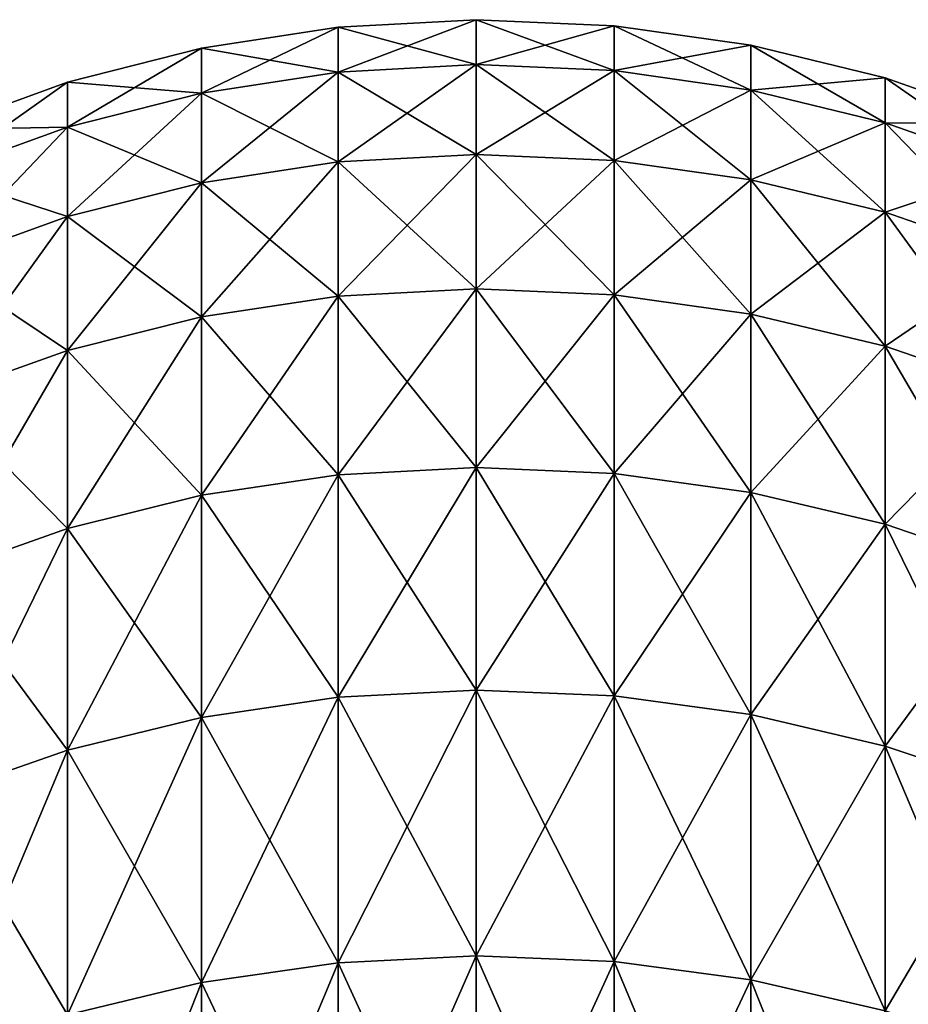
# Model space of a CAD drawing. Header units: metres. Extents: x -46 to 104, y -30 to 30.
# Tile 367 of 656: x 18.172 to 18.801, y 11.299 to 11.996. Entities that reach past the tile are written whole.
import ezdxf

# ---------------------------------------------------------------- set-up
doc = ezdxf.new("R2010")
doc.units = ezdxf.units.M
doc.layers.add('solid_26_000_502_XXX', color=7, linetype='CONTINUOUS')

msp = doc.modelspace()

# ---------------------------------------------------------------- linework, layer by layer
at = {"layer": 'solid_26_000_502_XXX'}
for points in [[(18.494671, 11.996007, 611.69104), (18.397005, 11.990705, 611.691162), (18.397005, 11.990705, 612.308838)], [(18.494671, 11.996007, 611.69104), (18.494671, 11.964196, 611.073914), (18.397005, 11.990705, 611.691162)], [(18.494671, 11.996007, 612.30896), (18.397005, 11.990705, 612.308838), (18.397005, 11.958908, 612.92572)], [(18.494671, 11.996007, 612.30896), (18.494671, 11.996007, 611.69104), (18.397005, 11.990705, 612.308838)], [(18.494671, 11.964196, 612.926086), (18.494671, 11.996007, 612.30896), (18.397005, 11.958908, 612.92572)], [(18.494671, 11.996007, -0.308975), (18.397005, 11.990705, -0.308838), (18.397005, 11.990705, 0.308838)], [(18.494671, 11.996007, -0.308975), (18.494671, 11.964196, -0.926104), (18.397005, 11.990705, -0.308838)], [(18.494671, 11.996007, 0.308975), (18.397005, 11.990705, 0.308838), (18.397005, 11.958908, 0.925695)], [(18.494671, 11.996007, 0.308975), (18.494671, 11.996007, -0.308975), (18.397005, 11.990705, 0.308838)], [(18.494671, 11.964196, 0.926104), (18.494671, 11.996007, 0.308975), (18.397005, 11.958908, 0.925695)], [(18.592386, 11.959947, 611.074219), (18.494671, 11.964196, 611.073914), (18.494671, 11.996007, 611.69104)], [(18.592386, 11.991746, 611.691162), (18.494671, 11.996007, 611.69104), (18.494671, 11.996007, 612.30896)], [(18.592386, 11.991746, 611.691162), (18.592386, 11.959947, 611.074219), (18.494671, 11.996007, 611.69104)], [(18.592386, 11.991746, 612.308838), (18.494671, 11.996007, 612.30896), (18.494671, 11.964196, 612.926086)], [(18.592386, 11.991746, 612.308838), (18.592386, 11.991746, 611.691162), (18.494671, 11.996007, 612.30896)], [(18.592386, 11.959947, -0.925775), (18.494671, 11.964196, -0.926104), (18.494671, 11.996007, -0.308975)], [(18.592386, 11.991746, -0.308865), (18.494671, 11.996007, -0.308975), (18.494671, 11.996007, 0.308975)], [(18.592386, 11.991746, -0.308865), (18.592386, 11.959947, -0.925775), (18.494671, 11.996007, -0.308975)], [(18.592386, 11.991746, 0.308865), (18.494671, 11.996007, 0.308975), (18.494671, 11.964196, 0.926104)], [(18.592386, 11.991746, 0.308865), (18.592386, 11.991746, -0.308865), (18.494671, 11.996007, 0.308975)], [(18.397005, 11.990705, 611.691162), (18.300327, 11.975891, 611.691528), (18.300327, 11.975891, 612.308472)], [(18.397005, 11.990705, 611.691162), (18.397005, 11.958908, 611.07428), (18.300327, 11.975891, 611.691528)], [(18.397005, 11.990705, 612.308838), (18.300327, 11.975891, 612.308472), (18.300327, 11.944133, 612.924561)], [(18.397005, 11.990705, 612.308838), (18.397005, 11.990705, 611.691162), (18.300327, 11.975891, 612.308472)], [(18.397005, 11.958908, 612.92572), (18.397005, 11.990705, 612.308838), (18.300327, 11.944133, 612.924561)], [(18.397005, 11.990705, -0.308838), (18.300327, 11.975891, -0.308456), (18.300327, 11.975891, 0.308456)], [(18.397005, 11.990705, -0.308838), (18.397005, 11.958908, -0.925695), (18.300327, 11.975891, -0.308456)], [(18.397005, 11.990705, 0.308838), (18.300327, 11.975891, 0.308456), (18.300327, 11.944133, 0.924551)], [(18.397005, 11.990705, 0.308838), (18.397005, 11.990705, -0.308838), (18.300327, 11.975891, 0.308456)], [(18.397005, 11.958908, 0.925695), (18.397005, 11.990705, 0.308838), (18.300327, 11.944133, 0.924551)], [(18.494671, 11.964196, 611.073914), (18.397005, 11.958908, 611.07428), (18.397005, 11.990705, 611.691162)], [(18.494671, 11.964196, -0.926104), (18.397005, 11.958908, -0.925695), (18.397005, 11.990705, -0.308838)], [(18.592386, 11.959947, 612.925781), (18.592386, 11.991746, 612.308838), (18.494671, 11.964196, 612.926086)], [(18.592386, 11.959947, 0.925775), (18.592386, 11.991746, 0.308865), (18.494671, 11.964196, 0.926104)], [(18.689219, 11.946199, 611.075317), (18.592386, 11.959947, 611.074219), (18.592386, 11.991746, 611.691162)], [(18.689219, 11.977962, 611.691467), (18.592386, 11.991746, 611.691162), (18.592386, 11.991746, 612.308838)], [(18.689219, 11.977962, 611.691467), (18.689219, 11.946199, 611.075317), (18.592386, 11.991746, 611.691162)], [(18.689219, 11.977962, 612.308533), (18.592386, 11.991746, 612.308838), (18.592386, 11.959947, 612.925781)], [(18.689219, 11.977962, 612.308533), (18.689219, 11.977962, 611.691467), (18.592386, 11.991746, 612.308838)], [(18.689219, 11.946199, -0.924711), (18.592386, 11.959947, -0.925775), (18.592386, 11.991746, -0.308865)], [(18.689219, 11.977962, -0.30851), (18.592386, 11.991746, -0.308865), (18.592386, 11.991746, 0.308865)], [(18.689219, 11.977962, -0.30851), (18.689219, 11.946199, -0.924711), (18.592386, 11.991746, -0.308865)], [(18.689219, 11.977962, 0.30851), (18.592386, 11.991746, 0.308865), (18.592386, 11.959947, 0.925775)], [(18.689219, 11.977962, 0.30851), (18.689219, 11.977962, -0.30851), (18.592386, 11.991746, 0.308865)], [(18.300327, 11.975891, 611.691528), (18.205557, 11.951705, 611.692139), (18.205557, 11.951705, 612.307861)], [(18.300327, 11.975891, 611.691528), (18.300327, 11.944133, 611.075439), (18.205557, 11.951705, 611.692139)], [(18.300327, 11.975891, 612.308472), (18.205557, 11.951705, 612.307861), (18.205557, 11.920012, 612.922668)], [(18.300327, 11.975891, 612.308472), (18.300327, 11.975891, 611.691528), (18.205557, 11.951705, 612.307861)], [(18.300327, 11.944133, 612.924561), (18.300327, 11.975891, 612.308472), (18.205557, 11.920012, 612.922668)], [(18.300327, 11.975891, -0.308456), (18.205557, 11.951705, -0.307834), (18.205557, 11.951705, 0.307834)], [(18.300327, 11.975891, -0.308456), (18.300327, 11.944133, -0.924551), (18.205557, 11.951705, -0.307834)], [(18.300327, 11.975891, 0.308456), (18.205557, 11.951705, 0.307834), (18.205557, 11.920012, 0.922684)], [(18.300327, 11.975891, 0.308456), (18.300327, 11.975891, -0.308456), (18.205557, 11.951705, 0.307834)], [(18.300327, 11.944133, 0.924551), (18.300327, 11.975891, 0.308456), (18.205557, 11.920012, 0.922684)], [(18.397005, 11.958908, 611.07428), (18.300327, 11.944133, 611.075439), (18.300327, 11.975891, 611.691528)], [(18.397005, 11.958908, -0.925695), (18.300327, 11.944133, -0.924551), (18.300327, 11.975891, -0.308456)], [(18.689219, 11.946199, 612.924683), (18.689219, 11.977962, 612.308533), (18.592386, 11.959947, 612.925781)], [(18.689219, 11.946199, 0.924711), (18.689219, 11.977962, 0.30851), (18.592386, 11.959947, 0.925775)], [(18.784241, 11.923086, 611.077087), (18.689219, 11.946199, 611.075317), (18.689219, 11.977962, 611.691467)], [(18.784241, 11.954788, 611.692078), (18.689219, 11.977962, 611.691467), (18.689219, 11.977962, 612.308533)], [(18.784241, 11.954788, 611.692078), (18.784241, 11.923086, 611.077087), (18.689219, 11.977962, 611.691467)], [(18.784241, 11.954788, 612.307922), (18.689219, 11.977962, 612.308533), (18.689219, 11.946199, 612.924683)], [(18.784241, 11.954788, 612.307922), (18.784241, 11.954788, 611.692078), (18.689219, 11.977962, 612.308533)], [(18.784241, 11.923086, -0.922922), (18.689219, 11.946199, -0.924711), (18.689219, 11.977962, -0.30851)], [(18.784241, 11.954788, -0.307913), (18.689219, 11.977962, -0.30851), (18.689219, 11.977962, 0.30851)], [(18.784241, 11.954788, -0.307913), (18.784241, 11.923086, -0.922922), (18.689219, 11.977962, -0.30851)], [(18.784241, 11.954788, 0.307913), (18.689219, 11.977962, 0.30851), (18.689219, 11.946199, 0.924711)], [(18.784241, 11.954788, 0.307913), (18.784241, 11.954788, -0.307913), (18.689219, 11.977962, 0.30851)], [(18.494671, 11.964196, 611.073914), (18.494671, 11.900658, 610.459229), (18.397005, 11.958908, 611.07428)], [(18.494671, 11.964196, 612.926086), (18.397005, 11.958908, 612.92572), (18.397005, 11.895398, 613.5401)], [(18.494671, 11.900658, 613.540771), (18.494671, 11.964196, 612.926086), (18.397005, 11.895398, 613.5401)], [(18.494671, 11.964196, -0.926104), (18.494671, 11.900658, -1.540778), (18.397005, 11.958908, -0.925695)], [(18.494671, 11.964196, 0.926104), (18.397005, 11.958908, 0.925695), (18.397005, 11.895398, 1.540097)], [(18.494671, 11.900658, 1.540778), (18.494671, 11.964196, 0.926104), (18.397005, 11.895398, 1.540097)], [(18.592386, 11.896431, 610.459778), (18.494671, 11.900658, 610.459229), (18.494671, 11.964196, 611.073914)], [(18.592386, 11.959947, 611.074219), (18.592386, 11.896431, 610.459778), (18.494671, 11.964196, 611.073914)], [(18.592386, 11.959947, 612.925781), (18.494671, 11.964196, 612.926086), (18.494671, 11.900658, 613.540771)], [(18.592386, 11.896431, -1.540231), (18.494671, 11.900658, -1.540778), (18.494671, 11.964196, -0.926104)], [(18.592386, 11.959947, -0.925775), (18.592386, 11.896431, -1.540231), (18.494671, 11.964196, -0.926104)], [(18.592386, 11.959947, 0.925775), (18.494671, 11.964196, 0.926104), (18.494671, 11.900658, 1.540778)], [(18.592386, 11.896431, 613.540222), (18.592386, 11.959947, 612.925781), (18.494671, 11.900658, 613.540771)], [(18.592386, 11.896431, 1.540231), (18.592386, 11.959947, 0.925775), (18.494671, 11.900658, 1.540778)], [(18.689219, 11.882756, 610.461548), (18.592386, 11.896431, 610.459778), (18.592386, 11.959947, 611.074219)], [(18.689219, 11.946199, 611.075317), (18.689219, 11.882756, 610.461548), (18.592386, 11.959947, 611.074219)], [(18.689219, 11.946199, 612.924683), (18.592386, 11.959947, 612.925781), (18.592386, 11.896431, 613.540222)], [(18.689219, 11.882756, -1.538461), (18.592386, 11.896431, -1.540231), (18.592386, 11.959947, -0.925775)], [(18.689219, 11.946199, -0.924711), (18.689219, 11.882756, -1.538461), (18.592386, 11.959947, -0.925775)], [(18.689219, 11.946199, 0.924711), (18.592386, 11.959947, 0.925775), (18.592386, 11.896431, 1.540231)], [(18.397005, 11.958908, 611.07428), (18.397005, 11.895398, 610.4599), (18.300327, 11.944133, 611.075439)], [(18.397005, 11.958908, 612.92572), (18.300327, 11.944133, 612.924561), (18.300327, 11.880701, 613.538208)], [(18.397005, 11.895398, 613.5401), (18.397005, 11.958908, 612.92572), (18.300327, 11.880701, 613.538208)], [(18.397005, 11.958908, -0.925695), (18.397005, 11.895398, -1.540097), (18.300327, 11.944133, -0.924551)], [(18.397005, 11.958908, 0.925695), (18.300327, 11.944133, 0.924551), (18.300327, 11.880701, 1.538195)], [(18.397005, 11.895398, 1.540097), (18.397005, 11.958908, 0.925695), (18.300327, 11.880701, 1.538195)], [(18.494671, 11.900658, 610.459229), (18.397005, 11.895398, 610.4599), (18.397005, 11.958908, 611.07428)], [(18.494671, 11.900658, -1.540778), (18.397005, 11.895398, -1.540097), (18.397005, 11.958908, -0.925695)], [(18.784241, 11.923086, 612.922913), (18.784241, 11.954788, 612.307922), (18.689219, 11.946199, 612.924683)], [(18.784241, 11.923086, 0.922922), (18.784241, 11.954788, 0.307913), (18.689219, 11.946199, 0.924711)], [(18.876543, 11.890829, 611.07959), (18.784241, 11.923086, 611.077087), (18.784241, 11.954788, 611.692078)], [(18.876543, 11.922445, 611.692932), (18.784241, 11.954788, 611.692078), (18.784241, 11.954788, 612.307922)], [(18.876543, 11.922445, 611.692932), (18.876543, 11.890829, 611.07959), (18.784241, 11.954788, 611.692078)], [(18.876543, 11.922445, 612.307068), (18.784241, 11.954788, 612.307922), (18.784241, 11.923086, 612.922913)], [(18.876543, 11.922445, 612.307068), (18.876543, 11.922445, 611.692932), (18.784241, 11.954788, 612.307922)], [(18.876543, 11.890829, -0.920425), (18.784241, 11.923086, -0.922922), (18.784241, 11.954788, -0.307913)], [(18.876543, 11.922445, -0.30708), (18.784241, 11.954788, -0.307913), (18.784241, 11.954788, 0.307913)], [(18.876543, 11.922445, -0.30708), (18.876543, 11.890829, -0.920425), (18.784241, 11.954788, -0.307913)], [(18.876543, 11.922445, 0.30708), (18.784241, 11.954788, 0.307913), (18.784241, 11.923086, 0.922922)], [(18.876543, 11.922445, 0.30708), (18.876543, 11.922445, -0.30708), (18.784241, 11.954788, 0.307913)], [(18.205557, 11.951705, 611.692139), (18.113604, 11.918381, 611.693054), (18.113604, 11.918381, 612.306946)], [(18.205557, 11.951705, 611.692139), (18.205557, 11.920012, 611.077332), (18.113604, 11.918381, 611.693054)], [(18.205557, 11.951705, 612.307861), (18.113604, 11.918381, 612.306946), (18.113604, 11.886775, 612.920105)], [(18.205557, 11.951705, 612.307861), (18.205557, 11.951705, 611.692139), (18.113604, 11.918381, 612.306946)], [(18.205557, 11.920012, 612.922668), (18.205557, 11.951705, 612.307861), (18.113604, 11.886775, 612.920105)], [(18.205557, 11.951705, -0.307834), (18.113604, 11.918381, -0.306975), (18.113604, 11.918381, 0.306975)], [(18.205557, 11.951705, -0.307834), (18.205557, 11.920012, -0.922684), (18.113604, 11.918381, -0.306975)], [(18.205557, 11.951705, 0.307834), (18.113604, 11.918381, 0.306975), (18.113604, 11.886775, 0.920112)], [(18.205557, 11.951705, 0.307834), (18.205557, 11.951705, -0.307834), (18.113604, 11.918381, 0.306975)], [(18.205557, 11.920012, 0.922684), (18.205557, 11.951705, 0.307834), (18.113604, 11.886775, 0.920112)], [(18.300327, 11.944133, 611.075439), (18.205557, 11.920012, 611.077332), (18.205557, 11.951705, 611.692139)], [(18.300327, 11.944133, -0.924551), (18.205557, 11.920012, -0.922684), (18.205557, 11.951705, -0.307834)], [(18.689219, 11.882756, 613.538452), (18.689219, 11.946199, 612.924683), (18.592386, 11.896431, 613.540222)], [(18.689219, 11.882756, 1.538461), (18.689219, 11.946199, 0.924711), (18.592386, 11.896431, 1.540231)], [(18.784241, 11.859767, 610.464539), (18.689219, 11.882756, 610.461548), (18.689219, 11.946199, 611.075317)], [(18.784241, 11.923086, 611.077087), (18.784241, 11.859767, 610.464539), (18.689219, 11.946199, 611.075317)], [(18.784241, 11.923086, 612.922913), (18.689219, 11.946199, 612.924683), (18.689219, 11.882756, 613.538452)], [(18.784241, 11.859767, -1.535484), (18.689219, 11.882756, -1.538461), (18.689219, 11.946199, -0.924711)], [(18.784241, 11.923086, -0.922922), (18.784241, 11.859767, -1.535484), (18.689219, 11.946199, -0.924711)], [(18.784241, 11.923086, 0.922922), (18.689219, 11.946199, 0.924711), (18.689219, 11.882756, 1.538461)], [(18.300327, 11.944133, 611.075439), (18.300327, 11.880701, 610.461792), (18.205557, 11.920012, 611.077332)], [(18.300327, 11.944133, 612.924561), (18.205557, 11.920012, 612.922668), (18.205557, 11.856709, 613.535095)], [(18.300327, 11.880701, 613.538208), (18.300327, 11.944133, 612.924561), (18.205557, 11.856709, 613.535095)], [(18.300327, 11.944133, -0.924551), (18.300327, 11.880701, -1.538195), (18.205557, 11.920012, -0.922684)], [(18.300327, 11.944133, 0.924551), (18.205557, 11.920012, 0.922684), (18.205557, 11.856709, 1.535088)], [(18.300327, 11.880701, 1.538195), (18.300327, 11.944133, 0.924551), (18.205557, 11.856709, 1.535088)], [(18.397005, 11.895398, 610.4599), (18.300327, 11.880701, 610.461792), (18.300327, 11.944133, 611.075439)], [(18.397005, 11.895398, -1.540097), (18.300327, 11.880701, -1.538195), (18.300327, 11.944133, -0.924551)], [(18.205557, 11.920012, 611.077332), (18.113604, 11.886775, 611.079895), (18.113604, 11.918381, 611.693054)], [(18.205557, 11.920012, 611.077332), (18.205557, 11.856709, 610.464905), (18.113604, 11.886775, 611.079895)], [(18.205557, 11.920012, 612.922668), (18.113604, 11.886775, 612.920105), (18.113604, 11.823648, 613.530823)], [(18.205557, 11.856709, 613.535095), (18.205557, 11.920012, 612.922668), (18.113604, 11.823648, 613.530823)], [(18.205557, 11.920012, -0.922684), (18.113604, 11.886775, -0.920112), (18.113604, 11.918381, -0.306975)], [(18.205557, 11.920012, -0.922684), (18.205557, 11.856709, -1.535088), (18.113604, 11.886775, -0.920112)], [(18.205557, 11.920012, 0.922684), (18.113604, 11.886775, 0.920112), (18.113604, 11.823648, 1.530808)], [(18.205557, 11.856709, 1.535088), (18.205557, 11.920012, 0.922684), (18.113604, 11.823648, 1.530808)], [(18.300327, 11.880701, 610.461792), (18.205557, 11.856709, 610.464905), (18.205557, 11.920012, 611.077332)], [(18.300327, 11.880701, -1.538195), (18.205557, 11.856709, -1.535088), (18.205557, 11.920012, -0.922684)], [(18.784241, 11.859767, 613.535461), (18.784241, 11.923086, 612.922913), (18.689219, 11.882756, 613.538452)], [(18.784241, 11.859767, 1.535484), (18.784241, 11.923086, 0.922922), (18.689219, 11.882756, 1.538461)], [(18.876543, 11.827681, 610.468689), (18.784241, 11.859767, 610.464539), (18.784241, 11.923086, 611.077087)], [(18.876543, 11.890829, 611.07959), (18.876543, 11.827681, 610.468689), (18.784241, 11.923086, 611.077087)], [(18.876543, 11.890829, 612.92041), (18.784241, 11.923086, 612.922913), (18.784241, 11.859767, 613.535461)], [(18.876543, 11.890829, 612.92041), (18.876543, 11.922445, 612.307068), (18.784241, 11.923086, 612.922913)], [(18.876543, 11.827681, -1.53133), (18.784241, 11.859767, -1.535484), (18.784241, 11.923086, -0.922922)], [(18.876543, 11.890829, -0.920425), (18.876543, 11.827681, -1.53133), (18.784241, 11.923086, -0.922922)], [(18.876543, 11.890829, 0.920425), (18.784241, 11.923086, 0.922922), (18.784241, 11.859767, 1.535484)], [(18.876543, 11.890829, 0.920425), (18.876543, 11.922445, 0.30708), (18.784241, 11.923086, 0.922922)], [(18.494671, 11.900658, 610.459229), (18.494671, 11.805561, 609.848633), (18.397005, 11.895398, 610.4599)], [(18.494671, 11.900658, 613.540771), (18.397005, 11.895398, 613.5401), (18.397005, 11.800344, 614.150391)], [(18.494671, 11.805561, 614.151367), (18.494671, 11.900658, 613.540771), (18.397005, 11.800344, 614.150391)], [(18.494671, 11.900658, -1.540778), (18.494671, 11.805561, -2.151366), (18.397005, 11.895398, -1.540097)], [(18.494671, 11.900658, 1.540778), (18.397005, 11.895398, 1.540097), (18.397005, 11.800344, 2.150416)], [(18.494671, 11.805561, 2.151366), (18.494671, 11.900658, 1.540778), (18.397005, 11.800344, 2.150416)], [(18.592386, 11.801368, 609.849426), (18.494671, 11.805561, 609.848633), (18.494671, 11.900658, 610.459229)], [(18.592386, 11.896431, 610.459778), (18.592386, 11.801368, 609.849426), (18.494671, 11.900658, 610.459229)], [(18.592386, 11.896431, 613.540222), (18.494671, 11.900658, 613.540771), (18.494671, 11.805561, 614.151367)], [(18.592386, 11.801368, -2.150602), (18.494671, 11.805561, -2.151366), (18.494671, 11.900658, -1.540778)], [(18.592386, 11.896431, -1.540231), (18.592386, 11.801368, -2.150602), (18.494671, 11.900658, -1.540778)], [(18.592386, 11.896431, 1.540231), (18.494671, 11.900658, 1.540778), (18.494671, 11.805561, 2.151366)], [(18.397005, 11.895398, 610.4599), (18.397005, 11.800344, 609.849609), (18.300327, 11.880701, 610.461792)], [(18.397005, 11.895398, 613.5401), (18.300327, 11.880701, 613.538208), (18.300327, 11.785764, 614.147766)], [(18.397005, 11.800344, 614.150391), (18.397005, 11.895398, 613.5401), (18.300327, 11.785764, 614.147766)], [(18.397005, 11.895398, -1.540097), (18.397005, 11.800344, -2.150416), (18.300327, 11.880701, -1.538195)], [(18.397005, 11.895398, 1.540097), (18.300327, 11.880701, 1.538195), (18.300327, 11.785764, 2.147759)], [(18.397005, 11.800344, 2.150416), (18.397005, 11.895398, 1.540097), (18.300327, 11.785764, 2.147759)], [(18.494671, 11.805561, 609.848633), (18.397005, 11.800344, 609.849609), (18.397005, 11.895398, 610.4599)], [(18.494671, 11.805561, -2.151366), (18.397005, 11.800344, -2.150416), (18.397005, 11.895398, -1.540097)], [(18.592386, 11.801368, 614.150574), (18.592386, 11.896431, 613.540222), (18.494671, 11.805561, 614.151367)], [(18.592386, 11.801368, 2.150602), (18.592386, 11.896431, 1.540231), (18.494671, 11.805561, 2.151366)], [(18.689219, 11.787803, 609.851868), (18.592386, 11.801368, 609.849426), (18.592386, 11.896431, 610.459778)], [(18.689219, 11.882756, 610.461548), (18.689219, 11.787803, 609.851868), (18.592386, 11.896431, 610.459778)], [(18.689219, 11.882756, 613.538452), (18.592386, 11.896431, 613.540222), (18.592386, 11.801368, 614.150574)], [(18.689219, 11.787803, -2.14813), (18.592386, 11.801368, -2.150602), (18.592386, 11.896431, -1.540231)], [(18.689219, 11.882756, -1.538461), (18.689219, 11.787803, -2.14813), (18.592386, 11.896431, -1.540231)], [(18.689219, 11.882756, 1.538461), (18.592386, 11.896431, 1.540231), (18.592386, 11.801368, 2.150602)], [(18.876543, 11.827681, 613.531311), (18.876543, 11.890829, 612.92041), (18.784241, 11.859767, 613.535461)], [(18.876543, 11.827681, 1.53133), (18.876543, 11.890829, 0.920425), (18.784241, 11.859767, 1.535484)], [(18.205557, 11.856709, 610.464905), (18.113604, 11.823648, 610.469177), (18.113604, 11.886775, 611.079895)], [(18.205557, 11.856709, -1.535088), (18.113604, 11.823648, -1.530808), (18.113604, 11.886775, -0.920112)], [(18.300327, 11.880701, 610.461792), (18.300327, 11.785764, 609.852234), (18.205557, 11.856709, 610.464905)], [(18.300327, 11.880701, 613.538208), (18.205557, 11.856709, 613.535095), (18.205557, 11.761963, 614.143433)], [(18.300327, 11.785764, 614.147766), (18.300327, 11.880701, 613.538208), (18.205557, 11.761963, 614.143433)], [(18.300327, 11.880701, -1.538195), (18.300327, 11.785764, -2.147759), (18.205557, 11.856709, -1.535088)], [(18.300327, 11.880701, 1.538195), (18.205557, 11.856709, 1.535088), (18.205557, 11.761963, 2.143421)], [(18.300327, 11.785764, 2.147759), (18.300327, 11.880701, 1.538195), (18.205557, 11.761963, 2.143421)], [(18.397005, 11.800344, 609.849609), (18.300327, 11.785764, 609.852234), (18.300327, 11.880701, 610.461792)], [(18.397005, 11.800344, -2.150416), (18.300327, 11.785764, -2.147759), (18.300327, 11.880701, -1.538195)], [(18.689219, 11.787803, 614.148132), (18.689219, 11.882756, 613.538452), (18.592386, 11.801368, 614.150574)], [(18.689219, 11.787803, 2.14813), (18.689219, 11.882756, 1.538461), (18.592386, 11.801368, 2.150602)], [(18.784241, 11.764997, 609.856018), (18.689219, 11.787803, 609.851868), (18.689219, 11.882756, 610.461548)], [(18.784241, 11.859767, 610.464539), (18.784241, 11.764997, 609.856018), (18.689219, 11.882756, 610.461548)], [(18.784241, 11.859767, 613.535461), (18.689219, 11.882756, 613.538452), (18.689219, 11.787803, 614.148132)], [(18.784241, 11.764997, -2.143974), (18.689219, 11.787803, -2.14813), (18.689219, 11.882756, -1.538461)], [(18.784241, 11.859767, -1.535484), (18.784241, 11.764997, -2.143974), (18.689219, 11.882756, -1.538461)], [(18.784241, 11.859767, 1.535484), (18.689219, 11.882756, 1.538461), (18.689219, 11.787803, 2.14813)], [(18.205557, 11.856709, 610.464905), (18.205557, 11.761963, 609.856567), (18.113604, 11.823648, 610.469177)], [(18.205557, 11.856709, 613.535095), (18.113604, 11.823648, 613.530823), (18.113604, 11.729167, 614.137451)], [(18.205557, 11.761963, 614.143433), (18.205557, 11.856709, 613.535095), (18.113604, 11.729167, 614.137451)], [(18.205557, 11.856709, -1.535088), (18.205557, 11.761963, -2.143421), (18.113604, 11.823648, -1.530808)], [(18.205557, 11.856709, 1.535088), (18.113604, 11.823648, 1.530808), (18.113604, 11.729167, 2.137445)], [(18.205557, 11.761963, 2.143421), (18.205557, 11.856709, 1.535088), (18.113604, 11.729167, 2.137445)], [(18.300327, 11.785764, 609.852234), (18.205557, 11.761963, 609.856567), (18.205557, 11.856709, 610.464905)], [(18.300327, 11.785764, -2.147759), (18.205557, 11.761963, -2.143421), (18.205557, 11.856709, -1.535088)], [(18.784241, 11.764997, 614.143982), (18.784241, 11.859767, 613.535461), (18.689219, 11.787803, 614.148132)], [(18.784241, 11.764997, 2.143974), (18.784241, 11.859767, 1.535484), (18.689219, 11.787803, 2.14813)], [(18.876543, 11.733167, 609.861816), (18.784241, 11.764997, 609.856018), (18.784241, 11.859767, 610.464539)], [(18.876543, 11.827681, 610.468689), (18.876543, 11.733167, 609.861816), (18.784241, 11.859767, 610.464539)], [(18.876543, 11.827681, 613.531311), (18.784241, 11.859767, 613.535461), (18.784241, 11.764997, 614.143982)], [(18.876543, 11.733167, -2.138174), (18.784241, 11.764997, -2.143974), (18.784241, 11.859767, -1.535484)], [(18.876543, 11.827681, -1.53133), (18.876543, 11.733167, -2.138174), (18.784241, 11.859767, -1.535484)], [(18.876543, 11.827681, 1.53133), (18.784241, 11.859767, 1.535484), (18.784241, 11.764997, 2.143974)], [(18.876543, 11.733167, 614.138184), (18.876543, 11.827681, 613.531311), (18.784241, 11.764997, 614.143982)], [(18.876543, 11.733167, 2.138174), (18.876543, 11.827681, 1.53133), (18.784241, 11.764997, 2.143974)], [(18.205557, 11.761963, 609.856567), (18.113604, 11.729167, 609.862549), (18.113604, 11.823648, 610.469177)], [(18.205557, 11.761963, -2.143421), (18.113604, 11.729167, -2.137445), (18.113604, 11.823648, -1.530808)], [(18.397005, 11.800344, 609.849609), (18.397005, 11.673997, 609.244995), (18.300327, 11.785764, 609.852234)], [(18.397005, 11.800344, 614.150391), (18.300327, 11.785764, 614.147766), (18.300327, 11.659574, 614.751648)], [(18.397005, 11.673997, 614.755005), (18.397005, 11.800344, 614.150391), (18.300327, 11.659574, 614.751648)], [(18.397005, 11.800344, -2.150416), (18.397005, 11.673997, -2.755031), (18.300327, 11.785764, -2.147759)], [(18.397005, 11.800344, 2.150416), (18.300327, 11.785764, 2.147759), (18.300327, 11.659574, 2.751627)], [(18.397005, 11.673997, 2.755031), (18.397005, 11.800344, 2.150416), (18.300327, 11.659574, 2.751627)], [(18.494671, 11.805561, 609.848633), (18.494671, 11.679158, 609.243774), (18.397005, 11.800344, 609.849609)], [(18.494671, 11.805561, 614.151367), (18.397005, 11.800344, 614.150391), (18.397005, 11.673997, 614.755005)], [(18.494671, 11.679158, 614.756226), (18.494671, 11.805561, 614.151367), (18.397005, 11.673997, 614.755005)], [(18.494671, 11.805561, -2.151366), (18.494671, 11.679158, -2.75625), (18.397005, 11.800344, -2.150416)], [(18.494671, 11.805561, 2.151366), (18.397005, 11.800344, 2.150416), (18.397005, 11.673997, 2.755031)], [(18.494671, 11.679158, 2.75625), (18.494671, 11.805561, 2.151366), (18.397005, 11.673997, 2.755031)], [(18.494671, 11.679158, 609.243774), (18.397005, 11.673997, 609.244995), (18.397005, 11.800344, 609.849609)], [(18.494671, 11.679158, -2.75625), (18.397005, 11.673997, -2.755031), (18.397005, 11.800344, -2.150416)], [(18.592386, 11.67501, 609.244751), (18.494671, 11.679158, 609.243774), (18.494671, 11.805561, 609.848633)], [(18.592386, 11.801368, 609.849426), (18.592386, 11.67501, 609.244751), (18.494671, 11.805561, 609.848633)], [(18.592386, 11.801368, 614.150574), (18.494671, 11.805561, 614.151367), (18.494671, 11.679158, 614.756226)], [(18.592386, 11.67501, -2.75527), (18.494671, 11.679158, -2.75625), (18.494671, 11.805561, -2.151366)], [(18.592386, 11.801368, -2.150602), (18.592386, 11.67501, -2.75527), (18.494671, 11.805561, -2.151366)], [(18.592386, 11.801368, 2.150602), (18.494671, 11.805561, 2.151366), (18.494671, 11.679158, 2.75625)], [(18.592386, 11.67501, 614.755249), (18.592386, 11.801368, 614.150574), (18.494671, 11.679158, 614.756226)], [(18.592386, 11.67501, 2.75527), (18.592386, 11.801368, 2.150602), (18.494671, 11.679158, 2.75625)], [(18.689219, 11.661591, 609.247925), (18.592386, 11.67501, 609.244751), (18.592386, 11.801368, 609.849426)], [(18.689219, 11.787803, 609.851868), (18.689219, 11.661591, 609.247925), (18.592386, 11.801368, 609.849426)], [(18.689219, 11.787803, 614.148132), (18.592386, 11.801368, 614.150574), (18.592386, 11.67501, 614.755249)], [(18.689219, 11.661591, -2.752104), (18.592386, 11.67501, -2.75527), (18.592386, 11.801368, -2.150602)], [(18.689219, 11.787803, -2.14813), (18.689219, 11.661591, -2.752104), (18.592386, 11.801368, -2.150602)], [(18.689219, 11.787803, 2.14813), (18.592386, 11.801368, 2.150602), (18.592386, 11.67501, 2.75527)], [(18.300327, 11.785764, 609.852234), (18.300327, 11.659574, 609.248352), (18.205557, 11.761963, 609.856567)], [(18.300327, 11.785764, 614.147766), (18.205557, 11.761963, 614.143433), (18.205557, 11.636026, 614.746094)], [(18.300327, 11.659574, 614.751648), (18.300327, 11.785764, 614.147766), (18.205557, 11.636026, 614.746094)], [(18.300327, 11.785764, -2.147759), (18.300327, 11.659574, -2.751627), (18.205557, 11.761963, -2.143421)], [(18.300327, 11.785764, 2.147759), (18.205557, 11.761963, 2.143421), (18.205557, 11.636026, 2.746071)], [(18.300327, 11.659574, 2.751627), (18.300327, 11.785764, 2.147759), (18.205557, 11.636026, 2.746071)], [(18.397005, 11.673997, 609.244995), (18.300327, 11.659574, 609.248352), (18.300327, 11.785764, 609.852234)], [(18.397005, 11.673997, -2.755031), (18.300327, 11.659574, -2.751627), (18.300327, 11.785764, -2.147759)], [(18.689219, 11.661591, 614.752075), (18.689219, 11.787803, 614.148132), (18.592386, 11.67501, 614.755249)], [(18.689219, 11.661591, 2.752104), (18.689219, 11.787803, 2.14813), (18.592386, 11.67501, 2.75527)], [(18.784241, 11.639029, 609.253235), (18.689219, 11.661591, 609.247925), (18.689219, 11.787803, 609.851868)], [(18.784241, 11.764997, 609.856018), (18.784241, 11.639029, 609.253235), (18.689219, 11.787803, 609.851868)], [(18.784241, 11.764997, 614.143982), (18.689219, 11.787803, 614.148132), (18.689219, 11.661591, 614.752075)], [(18.784241, 11.639029, -2.746779), (18.689219, 11.661591, -2.752104), (18.689219, 11.787803, -2.14813)], [(18.784241, 11.764997, -2.143974), (18.784241, 11.639029, -2.746779), (18.689219, 11.787803, -2.14813)], [(18.784241, 11.764997, 2.143974), (18.689219, 11.787803, 2.14813), (18.689219, 11.661591, 2.752104)], [(18.784241, 11.639029, 614.746765), (18.784241, 11.764997, 614.143982), (18.689219, 11.661591, 614.752075)], [(18.784241, 11.639029, 2.746779), (18.784241, 11.764997, 2.143974), (18.689219, 11.661591, 2.752104)], [(18.876543, 11.607539, 609.260681), (18.784241, 11.639029, 609.253235), (18.784241, 11.764997, 609.856018)], [(18.876543, 11.733167, 609.861816), (18.876543, 11.607539, 609.260681), (18.784241, 11.764997, 609.856018)], [(18.876543, 11.733167, 614.138184), (18.784241, 11.764997, 614.143982), (18.784241, 11.639029, 614.746765)], [(18.876543, 11.607539, -2.739348), (18.784241, 11.639029, -2.746779), (18.784241, 11.764997, -2.143974)], [(18.876543, 11.733167, -2.138174), (18.876543, 11.607539, -2.739348), (18.784241, 11.764997, -2.143974)], [(18.876543, 11.733167, 2.138174), (18.784241, 11.764997, 2.143974), (18.784241, 11.639029, 2.746779)], [(18.205557, 11.761963, 609.856567), (18.205557, 11.636026, 609.253906), (18.113604, 11.729167, 609.862549)], [(18.205557, 11.761963, 614.143433), (18.113604, 11.729167, 614.137451), (18.113604, 11.603582, 614.738403)], [(18.205557, 11.636026, 614.746094), (18.205557, 11.761963, 614.143433), (18.113604, 11.603582, 614.738403)], [(18.205557, 11.761963, -2.143421), (18.205557, 11.636026, -2.746071), (18.113604, 11.729167, -2.137445)], [(18.205557, 11.761963, 2.143421), (18.113604, 11.729167, 2.137445), (18.113604, 11.603582, 2.738414)], [(18.205557, 11.636026, 2.746071), (18.205557, 11.761963, 2.143421), (18.113604, 11.603582, 2.738414)], [(18.300327, 11.659574, 609.248352), (18.205557, 11.636026, 609.253906), (18.205557, 11.761963, 609.856567)], [(18.300327, 11.659574, -2.751627), (18.205557, 11.636026, -2.746071), (18.205557, 11.761963, -2.143421)], [(18.876543, 11.607539, 614.739319), (18.876543, 11.733167, 614.138184), (18.784241, 11.639029, 614.746765)], [(18.876543, 11.607539, 2.739348), (18.876543, 11.733167, 2.138174), (18.784241, 11.639029, 2.746779)], [(18.205557, 11.636026, 609.253906), (18.113604, 11.603582, 609.261597), (18.113604, 11.729167, 609.862549)], [(18.205557, 11.636026, -2.746071), (18.113604, 11.603582, -2.738414), (18.113604, 11.729167, -2.137445)], [(18.494671, 11.679158, 609.243774), (18.494671, 11.521785, 608.646179), (18.397005, 11.673997, 609.244995)], [(18.494671, 11.679158, 614.756226), (18.397005, 11.673997, 614.755005), (18.397005, 11.516692, 615.352356)], [(18.494671, 11.521785, 615.353821), (18.494671, 11.679158, 614.756226), (18.397005, 11.516692, 615.352356)], [(18.494671, 11.679158, -2.75625), (18.494671, 11.521785, -3.353824), (18.397005, 11.673997, -2.755031)], [(18.494671, 11.679158, 2.75625), (18.397005, 11.673997, 2.755031), (18.397005, 11.516692, 3.352341)], [(18.494671, 11.521785, 3.353824), (18.494671, 11.679158, 2.75625), (18.397005, 11.516692, 3.352341)], [(18.592386, 11.517693, 608.647339), (18.494671, 11.521785, 608.646179), (18.494671, 11.679158, 609.243774)], [(18.592386, 11.67501, 609.244751), (18.592386, 11.517693, 608.647339), (18.494671, 11.679158, 609.243774)], [(18.592386, 11.67501, 614.755249), (18.494671, 11.679158, 614.756226), (18.494671, 11.521785, 615.353821)], [(18.592386, 11.517693, -3.352632), (18.494671, 11.521785, -3.353824), (18.494671, 11.679158, -2.75625)], [(18.592386, 11.67501, -2.75527), (18.592386, 11.517693, -3.352632), (18.494671, 11.679158, -2.75625)], [(18.592386, 11.67501, 2.75527), (18.494671, 11.679158, 2.75625), (18.494671, 11.521785, 3.353824)], [(18.592386, 11.517693, 615.352661), (18.592386, 11.67501, 614.755249), (18.494671, 11.521785, 615.353821)], [(18.592386, 11.517693, 3.352632), (18.592386, 11.67501, 2.75527), (18.494671, 11.521785, 3.353824)], [(18.689219, 11.504454, 608.651245), (18.592386, 11.517693, 608.647339), (18.592386, 11.67501, 609.244751)], [(18.689219, 11.661591, 609.247925), (18.689219, 11.504454, 608.651245), (18.592386, 11.67501, 609.244751)], [(18.689219, 11.661591, 614.752075), (18.592386, 11.67501, 614.755249), (18.592386, 11.517693, 615.352661)], [(18.689219, 11.504454, -3.348779), (18.592386, 11.517693, -3.352632), (18.592386, 11.67501, -2.75527)], [(18.689219, 11.661591, -2.752104), (18.689219, 11.504454, -3.348779), (18.592386, 11.67501, -2.75527)], [(18.689219, 11.661591, 2.752104), (18.592386, 11.67501, 2.75527), (18.592386, 11.517693, 3.352632)], [(18.397005, 11.673997, 609.244995), (18.397005, 11.516692, 608.647644), (18.300327, 11.659574, 609.248352)], [(18.397005, 11.673997, 614.755005), (18.300327, 11.659574, 614.751648), (18.300327, 11.502463, 615.348206)], [(18.397005, 11.516692, 615.352356), (18.397005, 11.673997, 614.755005), (18.300327, 11.502463, 615.348206)], [(18.397005, 11.673997, -2.755031), (18.397005, 11.516692, -3.352341), (18.300327, 11.659574, -2.751627)], [(18.397005, 11.673997, 2.755031), (18.300327, 11.659574, 2.751627), (18.300327, 11.502463, 3.348199)], [(18.397005, 11.516692, 3.352341), (18.397005, 11.673997, 2.755031), (18.300327, 11.502463, 3.348199)], [(18.494671, 11.521785, 608.646179), (18.397005, 11.516692, 608.647644), (18.397005, 11.673997, 609.244995)], [(18.494671, 11.521785, -3.353824), (18.397005, 11.516692, -3.352341), (18.397005, 11.673997, -2.755031)], [(18.689219, 11.504454, 615.348755), (18.689219, 11.661591, 614.752075), (18.592386, 11.517693, 615.352661)], [(18.689219, 11.504454, 3.348779), (18.689219, 11.661591, 2.752104), (18.592386, 11.517693, 3.352632)], [(18.784241, 11.482195, 608.657715), (18.689219, 11.504454, 608.651245), (18.689219, 11.661591, 609.247925)], [(18.784241, 11.639029, 609.253235), (18.784241, 11.482195, 608.657715), (18.689219, 11.661591, 609.247925)], [(18.784241, 11.639029, 614.746765), (18.689219, 11.661591, 614.752075), (18.689219, 11.504454, 615.348755)], [(18.784241, 11.482195, -3.3423), (18.689219, 11.504454, -3.348779), (18.689219, 11.661591, -2.752104)], [(18.784241, 11.639029, -2.746779), (18.784241, 11.482195, -3.3423), (18.689219, 11.661591, -2.752104)], [(18.784241, 11.639029, 2.746779), (18.689219, 11.661591, 2.752104), (18.689219, 11.504454, 3.348779)], [(18.300327, 11.659574, 609.248352), (18.300327, 11.502463, 608.651794), (18.205557, 11.636026, 609.253906)], [(18.300327, 11.659574, 614.751648), (18.205557, 11.636026, 614.746094), (18.205557, 11.479234, 615.341431)], [(18.300327, 11.502463, 615.348206), (18.300327, 11.659574, 614.751648), (18.205557, 11.479234, 615.341431)], [(18.300327, 11.659574, -2.751627), (18.300327, 11.502463, -3.348199), (18.205557, 11.636026, -2.746071)], [(18.300327, 11.659574, 2.751627), (18.205557, 11.636026, 2.746071), (18.205557, 11.479234, 3.341438)], [(18.300327, 11.502463, 3.348199), (18.300327, 11.659574, 2.751627), (18.205557, 11.479234, 3.341438)], [(18.397005, 11.516692, 608.647644), (18.300327, 11.502463, 608.651794), (18.300327, 11.659574, 609.248352)], [(18.397005, 11.516692, -3.352341), (18.300327, 11.502463, -3.348199), (18.300327, 11.659574, -2.751627)], [(18.205557, 11.636026, 609.253906), (18.205557, 11.479234, 608.658569), (18.113604, 11.603582, 609.261597)], [(18.205557, 11.636026, 614.746094), (18.113604, 11.603582, 614.738403), (18.113604, 11.447227, 615.332092)], [(18.205557, 11.479234, 615.341431), (18.205557, 11.636026, 614.746094), (18.113604, 11.447227, 615.332092)], [(18.205557, 11.636026, -2.746071), (18.205557, 11.479234, -3.341438), (18.113604, 11.603582, -2.738414)], [(18.205557, 11.636026, 2.746071), (18.113604, 11.603582, 2.738414), (18.113604, 11.447227, 3.332121)], [(18.205557, 11.479234, 3.341438), (18.205557, 11.636026, 2.746071), (18.113604, 11.447227, 3.332121)], [(18.300327, 11.502463, 608.651794), (18.205557, 11.479234, 608.658569), (18.205557, 11.636026, 609.253906)], [(18.300327, 11.502463, -3.348199), (18.205557, 11.479234, -3.341438), (18.205557, 11.636026, -2.746071)], [(18.784241, 11.482195, 615.342285), (18.784241, 11.639029, 614.746765), (18.689219, 11.504454, 615.348755)], [(18.784241, 11.482195, 3.3423), (18.784241, 11.639029, 2.746779), (18.689219, 11.504454, 3.348779)], [(18.876543, 11.451131, 608.666748), (18.784241, 11.482195, 608.657715), (18.784241, 11.639029, 609.253235)], [(18.876543, 11.607539, 609.260681), (18.876543, 11.451131, 608.666748), (18.784241, 11.639029, 609.253235)], [(18.876543, 11.607539, 614.739319), (18.784241, 11.639029, 614.746765), (18.784241, 11.482195, 615.342285)], [(18.876543, 11.451131, -3.333257), (18.784241, 11.482195, -3.3423), (18.784241, 11.639029, -2.746779)], [(18.876543, 11.607539, -2.739348), (18.876543, 11.451131, -3.333257), (18.784241, 11.639029, -2.746779)], [(18.876543, 11.607539, 2.739348), (18.784241, 11.639029, 2.746779), (18.784241, 11.482195, 3.3423)], [(18.876543, 11.451131, 615.333252), (18.876543, 11.607539, 614.739319), (18.784241, 11.482195, 615.342285)], [(18.876543, 11.451131, 3.333257), (18.876543, 11.607539, 2.739348), (18.784241, 11.482195, 3.3423)], [(18.205557, 11.479234, 608.658569), (18.113604, 11.447227, 608.667908), (18.113604, 11.603582, 609.261597)], [(18.205557, 11.479234, -3.341438), (18.113604, 11.447227, -3.332121), (18.113604, 11.603582, -2.738414)], [(18.494671, 11.521785, 608.646179), (18.494671, 11.333858, 608.057495), (18.397005, 11.516692, 608.647644)], [(18.494671, 11.521785, 615.353821), (18.397005, 11.516692, 615.352356), (18.397005, 11.328848, 615.940735)], [(18.494671, 11.333858, 615.942505), (18.494671, 11.521785, 615.353821), (18.397005, 11.328848, 615.940735)], [(18.494671, 11.521785, -3.353824), (18.494671, 11.333858, -3.942504), (18.397005, 11.516692, -3.352341)], [(18.494671, 11.521785, 3.353824), (18.397005, 11.516692, 3.352341), (18.397005, 11.328848, 3.940761)], [(18.494671, 11.333858, 3.942504), (18.494671, 11.521785, 3.353824), (18.397005, 11.328848, 3.940761)], [(18.592386, 11.329831, 608.058899), (18.494671, 11.333858, 608.057495), (18.494671, 11.521785, 608.646179)], [(18.592386, 11.517693, 608.647339), (18.592386, 11.329831, 608.058899), (18.494671, 11.521785, 608.646179)], [(18.592386, 11.517693, 615.352661), (18.494671, 11.521785, 615.353821), (18.494671, 11.333858, 615.942505)], [(18.592386, 11.329831, -3.941103), (18.494671, 11.333858, -3.942504), (18.494671, 11.521785, -3.353824)], [(18.592386, 11.517693, -3.352632), (18.592386, 11.329831, -3.941103), (18.494671, 11.521785, -3.353824)], [(18.592386, 11.517693, 3.352632), (18.494671, 11.521785, 3.353824), (18.494671, 11.333858, 3.942504)], [(18.397005, 11.516692, 608.647644), (18.397005, 11.328848, 608.059265), (18.300327, 11.502463, 608.651794)], [(18.397005, 11.516692, 615.352356), (18.300327, 11.502463, 615.348206), (18.300327, 11.314851, 615.935913)], [(18.397005, 11.328848, 615.940735), (18.397005, 11.516692, 615.352356), (18.300327, 11.314851, 615.935913)], [(18.397005, 11.516692, -3.352341), (18.397005, 11.328848, -3.940761), (18.300327, 11.502463, -3.348199)], [(18.397005, 11.516692, 3.352341), (18.300327, 11.502463, 3.348199), (18.300327, 11.314851, 3.935893)], [(18.397005, 11.328848, 3.940761), (18.397005, 11.516692, 3.352341), (18.300327, 11.314851, 3.935893)], [(18.494671, 11.333858, 608.057495), (18.397005, 11.328848, 608.059265), (18.397005, 11.516692, 608.647644)], [(18.494671, 11.333858, -3.942504), (18.397005, 11.328848, -3.940761), (18.397005, 11.516692, -3.352341)], [(18.592386, 11.329831, 615.941101), (18.592386, 11.517693, 615.352661), (18.494671, 11.333858, 615.942505)], [(18.592386, 11.329831, 3.941103), (18.592386, 11.517693, 3.352632), (18.494671, 11.333858, 3.942504)], [(18.689219, 11.316809, 608.063416), (18.592386, 11.329831, 608.058899), (18.592386, 11.517693, 608.647339)], [(18.689219, 11.504454, 608.651245), (18.689219, 11.316809, 608.063416), (18.592386, 11.517693, 608.647339)], [(18.689219, 11.504454, 615.348755), (18.592386, 11.517693, 615.352661), (18.592386, 11.329831, 615.941101)], [(18.689219, 11.316809, -3.936574), (18.592386, 11.329831, -3.941103), (18.592386, 11.517693, -3.352632)], [(18.689219, 11.504454, -3.348779), (18.689219, 11.316809, -3.936574), (18.592386, 11.517693, -3.352632)], [(18.689219, 11.504454, 3.348779), (18.592386, 11.517693, 3.352632), (18.592386, 11.329831, 3.941103)], [(18.300327, 11.502463, 608.651794), (18.300327, 11.314851, 608.064087), (18.205557, 11.479234, 608.658569)], [(18.300327, 11.502463, 615.348206), (18.205557, 11.479234, 615.341431), (18.205557, 11.292001, 615.927917)], [(18.300327, 11.314851, 615.935913), (18.300327, 11.502463, 615.348206), (18.205557, 11.292001, 615.927917)], [(18.300327, 11.502463, -3.348199), (18.300327, 11.314851, -3.935893), (18.205557, 11.479234, -3.341438)], [(18.300327, 11.502463, 3.348199), (18.205557, 11.479234, 3.341438), (18.205557, 11.292001, 3.927944)], [(18.300327, 11.314851, 3.935893), (18.300327, 11.502463, 3.348199), (18.205557, 11.292001, 3.927944)], [(18.397005, 11.328848, 608.059265), (18.300327, 11.314851, 608.064087), (18.300327, 11.502463, 608.651794)], [(18.397005, 11.328848, -3.940761), (18.300327, 11.314851, -3.935893), (18.300327, 11.502463, -3.348199)], [(18.689219, 11.316809, 615.936584), (18.689219, 11.504454, 615.348755), (18.592386, 11.329831, 615.941101)], [(18.689219, 11.316809, 3.936574), (18.689219, 11.504454, 3.348779), (18.592386, 11.329831, 3.941103)], [(18.784241, 11.294913, 608.071045), (18.689219, 11.316809, 608.063416), (18.689219, 11.504454, 608.651245)], [(18.784241, 11.482195, 608.657715), (18.784241, 11.294913, 608.071045), (18.689219, 11.504454, 608.651245)], [(18.784241, 11.482195, 615.342285), (18.689219, 11.504454, 615.348755), (18.689219, 11.316809, 615.936584)], [(18.784241, 11.294913, -3.928957), (18.689219, 11.316809, -3.936574), (18.689219, 11.504454, -3.348779)], [(18.784241, 11.482195, -3.3423), (18.784241, 11.294913, -3.928957), (18.689219, 11.504454, -3.348779)], [(18.784241, 11.482195, 3.3423), (18.689219, 11.504454, 3.348779), (18.689219, 11.316809, 3.936574)], [(18.205557, 11.479234, 608.658569), (18.205557, 11.292001, 608.072083), (18.113604, 11.447227, 608.667908)], [(18.205557, 11.479234, 615.341431), (18.113604, 11.447227, 615.332092), (18.113604, 11.260515, 615.916992)], [(18.205557, 11.292001, 615.927917), (18.205557, 11.479234, 615.341431), (18.113604, 11.260515, 615.916992)], [(18.205557, 11.479234, -3.341438), (18.205557, 11.292001, -3.927944), (18.113604, 11.447227, -3.332121)], [(18.205557, 11.479234, 3.341438), (18.113604, 11.447227, 3.332121), (18.113604, 11.260515, 3.916992)], [(18.205557, 11.292001, 3.927944), (18.205557, 11.479234, 3.341438), (18.113604, 11.260515, 3.916992)], [(18.300327, 11.314851, 608.064087), (18.205557, 11.292001, 608.072083), (18.205557, 11.479234, 608.658569)], [(18.300327, 11.314851, -3.935893), (18.205557, 11.292001, -3.927944), (18.205557, 11.479234, -3.341438)], [(18.784241, 11.294913, 615.928955), (18.784241, 11.482195, 615.342285), (18.689219, 11.316809, 615.936584)], [(18.784241, 11.294913, 3.928957), (18.784241, 11.482195, 3.3423), (18.689219, 11.316809, 3.936574)], [(18.876543, 11.264356, 608.081665), (18.784241, 11.294913, 608.071045), (18.784241, 11.482195, 608.657715)], [(18.876543, 11.451131, 608.666748), (18.876543, 11.264356, 608.081665), (18.784241, 11.482195, 608.657715)], [(18.876543, 11.451131, 615.333252), (18.784241, 11.482195, 615.342285), (18.784241, 11.294913, 615.928955)], [(18.876543, 11.264356, -3.918328), (18.784241, 11.294913, -3.928957), (18.784241, 11.482195, -3.3423)], [(18.876543, 11.451131, -3.333257), (18.876543, 11.264356, -3.918328), (18.784241, 11.482195, -3.3423)], [(18.876543, 11.451131, 3.333257), (18.784241, 11.482195, 3.3423), (18.784241, 11.294913, 3.928957)], [(18.205557, 11.292001, 608.072083), (18.113604, 11.260515, 608.083008), (18.113604, 11.447227, 608.667908)], [(18.205557, 11.292001, -3.927944), (18.113604, 11.260515, -3.916992), (18.113604, 11.447227, -3.332121)], [(18.876543, 11.264356, 615.918335), (18.876543, 11.451131, 615.333252), (18.784241, 11.294913, 615.928955)], [(18.876543, 11.264356, 3.918328), (18.876543, 11.451131, 3.333257), (18.784241, 11.294913, 3.928957)], [(18.494671, 11.333858, 608.057495), (18.494671, 11.115874, 607.479248), (18.397005, 11.328848, 608.059265)], [(18.494671, 11.333858, 615.942505), (18.397005, 11.328848, 615.940735), (18.397005, 11.110961, 616.518738)], [(18.494671, 11.115874, 616.520752), (18.494671, 11.333858, 615.942505), (18.397005, 11.110961, 616.518738)], [(18.494671, 11.333858, -3.942504), (18.494671, 11.115874, -4.52073), (18.397005, 11.328848, -3.940761)], [(18.494671, 11.333858, 3.942504), (18.397005, 11.328848, 3.940761), (18.397005, 11.110961, 4.518731)], [(18.494671, 11.115874, 4.52073), (18.494671, 11.333858, 3.942504), (18.397005, 11.110961, 4.518731)], [(18.592386, 11.111926, 607.480896), (18.494671, 11.115874, 607.479248), (18.494671, 11.333858, 608.057495)], [(18.592386, 11.329831, 608.058899), (18.592386, 11.111926, 607.480896), (18.494671, 11.333858, 608.057495)], [(18.592386, 11.329831, 615.941101), (18.494671, 11.333858, 615.942505), (18.494671, 11.115874, 616.520752)], [(18.592386, 11.111926, -4.519124), (18.494671, 11.115874, -4.52073), (18.494671, 11.333858, -3.942504)], [(18.592386, 11.329831, -3.941103), (18.592386, 11.111926, -4.519124), (18.494671, 11.333858, -3.942504)], [(18.592386, 11.329831, 3.941103), (18.494671, 11.333858, 3.942504), (18.494671, 11.115874, 4.52073)], [(18.397005, 11.328848, 608.059265), (18.397005, 11.110961, 607.481262), (18.300327, 11.314851, 608.064087)], [(18.397005, 11.328848, 615.940735), (18.300327, 11.314851, 615.935913), (18.300327, 11.097234, 616.513123)], [(18.397005, 11.110961, 616.518738), (18.397005, 11.328848, 615.940735), (18.300327, 11.097234, 616.513123)], [(18.397005, 11.328848, -3.940761), (18.397005, 11.110961, -4.518731), (18.300327, 11.314851, -3.935893)], [(18.397005, 11.328848, 3.940761), (18.300327, 11.314851, 3.935893), (18.300327, 11.097234, 4.513148)], [(18.397005, 11.110961, 4.518731), (18.397005, 11.328848, 3.940761), (18.300327, 11.097234, 4.513148)], [(18.494671, 11.115874, 607.479248), (18.397005, 11.110961, 607.481262), (18.397005, 11.328848, 608.059265)], [(18.494671, 11.115874, -4.52073), (18.397005, 11.110961, -4.518731), (18.397005, 11.328848, -3.940761)], [(18.592386, 11.111926, 616.519104), (18.592386, 11.329831, 615.941101), (18.494671, 11.115874, 616.520752)], [(18.592386, 11.111926, 4.519124), (18.592386, 11.329831, 3.941103), (18.494671, 11.115874, 4.52073)], [(18.689219, 11.099154, 607.486084), (18.592386, 11.111926, 607.480896), (18.592386, 11.329831, 608.058899)], [(18.689219, 11.316809, 608.063416), (18.689219, 11.099154, 607.486084), (18.592386, 11.329831, 608.058899)], [(18.689219, 11.316809, 615.936584), (18.592386, 11.329831, 615.941101), (18.592386, 11.111926, 616.519104)], [(18.689219, 11.099154, -4.513929), (18.592386, 11.111926, -4.519124), (18.592386, 11.329831, -3.941103)], [(18.689219, 11.316809, -3.936574), (18.689219, 11.099154, -4.513929), (18.592386, 11.329831, -3.941103)], [(18.689219, 11.316809, 3.936574), (18.592386, 11.329831, 3.941103), (18.592386, 11.111926, 4.519124)], [(18.300327, 11.314851, 608.064087), (18.300327, 11.097234, 607.486877), (18.205557, 11.292001, 608.072083)], [(18.300327, 11.314851, 615.935913), (18.205557, 11.292001, 615.927917), (18.205557, 11.074822, 616.504028)], [(18.300327, 11.097234, 616.513123), (18.300327, 11.314851, 615.935913), (18.205557, 11.074822, 616.504028)], [(18.300327, 11.314851, -3.935893), (18.300327, 11.097234, -4.513148), (18.205557, 11.292001, -3.927944)], [(18.300327, 11.314851, 3.935893), (18.205557, 11.292001, 3.927944), (18.205557, 11.074822, 4.504034)], [(18.300327, 11.097234, 4.513148), (18.300327, 11.314851, 3.935893), (18.205557, 11.074822, 4.504034)], [(18.397005, 11.110961, 607.481262), (18.300327, 11.097234, 607.486877), (18.300327, 11.314851, 608.064087)], [(18.397005, 11.110961, -4.518731), (18.300327, 11.097234, -4.513148), (18.300327, 11.314851, -3.935893)], [(18.689219, 11.099154, 616.513916), (18.689219, 11.316809, 615.936584), (18.592386, 11.111926, 616.519104)], [(18.689219, 11.099154, 4.513929), (18.689219, 11.316809, 3.936574), (18.592386, 11.111926, 4.519124)], [(18.784241, 11.07768, 607.494812), (18.689219, 11.099154, 607.486084), (18.689219, 11.316809, 608.063416)], [(18.784241, 11.294913, 608.071045), (18.784241, 11.07768, 607.494812), (18.689219, 11.316809, 608.063416)], [(18.784241, 11.294913, 615.928955), (18.689219, 11.316809, 615.936584), (18.689219, 11.099154, 616.513916)], [(18.784241, 11.07768, -4.505196), (18.689219, 11.099154, -4.513929), (18.689219, 11.316809, -3.936574)], [(18.784241, 11.294913, -3.928957), (18.784241, 11.07768, -4.505196), (18.689219, 11.316809, -3.936574)], [(18.784241, 11.294913, 3.928957), (18.689219, 11.316809, 3.936574), (18.689219, 11.099154, 4.513929)]]:
    msp.add_3dface(points, dxfattribs=at)

doc.saveas('drawing.dxf')
